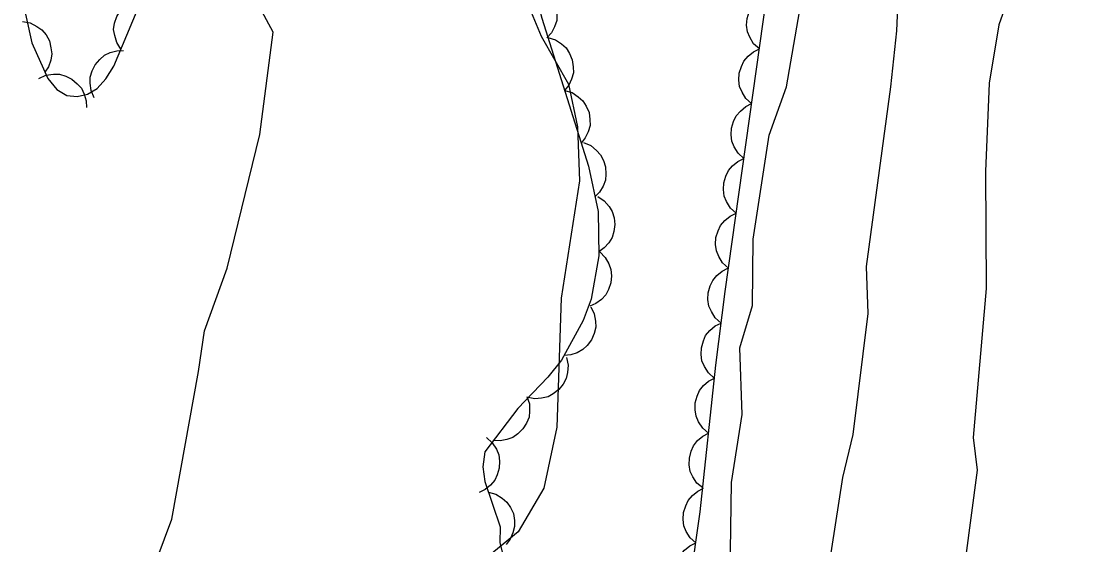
# Model space of a CAD drawing. Extents: x 282461 to 284471, y 5554090 to 5557646.
# Drawn here: x 283775.4 to 283832.6, y 5556240.1 to 5556268.5 of the extents above; entities that cross this region are included whole.
import ezdxf

# ---------------------------------------------------------------- set-up
doc = ezdxf.new("R2010")
doc.units = 0
for name, color, linetype in [('Niveau 1', 7, 'Continuous'), ('Niveau 2', 7, 'Continuous'), ('Niveau 44', 7, 'Continuous')]:
    doc.layers.add(name, color=color, linetype=linetype)

msp = doc.modelspace()

# ---------------------------------------------------------------- linework, layer by layer
at = {"layer": 'Niveau 1'}
for points in [[(283813.84, 5556238.56), (283813.92, 5556243.49), (283814.5, 5556247.18), (283814.37, 5556250.78), (283815.05, 5556253.08), (283815.09, 5556256.67), (283815.96, 5556262.32), (283816.9, 5556264.94), (283818.63, 5556274.95), (283818.78, 5556277.13), (283818.71, 5556282.12), (283819.28, 5556286.99), (283823.25, 5556303.67), (283823.48, 5556306.23), (283825.46, 5556318.92), (283825.51, 5556327.13)], [(283805.52, 5556320.97), (283806.48, 5556317.06), (283807.05, 5556315.27), (283807.11, 5556313.54), (283806.46, 5556309.34), (283806.48, 5556303.87), (283806.87, 5556298.68), (283806.26, 5556294.67), (283805.15, 5556292.11), (283803.31, 5556289.98), (283802.56, 5556288.55), (283800.63, 5556276.21), (283801.63, 5556272.46), (283803.61, 5556267.68), (283805.09, 5556265.07), (283805.58, 5556262.76), (283805.69, 5556259.84), (283804.69, 5556253.48), (283804.46, 5556246.49), (283803.75, 5556243.18), (283802.37, 5556240.82), (283799.42, 5556238.4)], [(283782.46, 5556238.45), (283783.59, 5556241.5), (283785.05, 5556249.5), (283785.36, 5556251.7), (283786.59, 5556255.11), (283788.37, 5556262.34), (283789.09, 5556267.89), (283787.88, 5556270.15), (283788.12, 5556271.64), (283789.46, 5556273.82), (283791.52, 5556280.35), (283791.82, 5556282.19), (283791.99, 5556291.05), (283791.62, 5556297.62), (283791.69, 5556305.66), (283792.24, 5556308.31), (283793.26, 5556311.58), (283795.99, 5556315.76), (283797.67, 5556320.14)]]:
    msp.add_lwpolyline(points, dxfattribs=at)
at = {"layer": 'Niveau 2'}
for points in [[(283832.58, 5556326.21), (283831.93, 5556317.58), (283832.53, 5556311.65), (283832.21, 5556302.99), (283831.27, 5556296.94), (283831.27, 5556294.55), (283830.68, 5556290.88), (283830.57, 5556285.75), (283829.64, 5556278.7), (283829.92, 5556275.94), (283829.45, 5556272.74), (283829.33, 5556270.9), (283828.4, 5556268.3), (283827.88, 5556265.13), (283827.69, 5556260.35), (283827.71, 5556254.01), (283827.01, 5556245.92), (283827.23, 5556244.16), (283826.28, 5556236.95)], [(283818.53, 5556234.54), (283819.96, 5556243.75), (283820.51, 5556246.08), (283821.33, 5556252.64), (283821.23, 5556255.19), (283822.56, 5556264.93), (283822.87, 5556267.97), (283823.08, 5556272.56), (283824.51, 5556279.69), (283825.03, 5556283.04), (283825.03, 5556286.46), (283825.64, 5556289.28), (283825.3, 5556294.8), (283826.58, 5556308.63), (283826.63, 5556311.19), (283826.9, 5556312.85), (283826.59, 5556315.3), (283827.24, 5556320.5)]]:
    msp.add_lwpolyline(points, dxfattribs=at)
at = {"layer": 'Niveau 44'}
for points in [[(283810.64, 5556230.72), (283812.23, 5556241.9), (283813.07, 5556249.84), (283813.57, 5556253.84), (283815.84, 5556269.88), (283816.37, 5556277.82), (283816.56, 5556285.81), (283816.75, 5556287.78), (283817.34, 5556291.74), (283818.12, 5556295.87), (283818.73, 5556299.83), (283819.51, 5556308.01), (283819.82, 5556316.3), (283820.07, 5556320.36)], [(283802.01, 5556282.04), (283801.89, 5556279.25), (283802.03, 5556276.55), (283802.38, 5556274.01), (283802.92, 5556271.39), (283803.64, 5556268.66), (283806.17, 5556260.64), (283806.69, 5556258.17), (283806.74, 5556255.77), (283806.31, 5556253.42), (283805.88, 5556252.26), (283804.71, 5556250.12), (283803.96, 5556249.19), (283802.34, 5556247.5), (283800.55, 5556245.15), (283800.44, 5556244.33), (283800.56, 5556243.55), (283801.39, 5556241.09), (283801.36, 5556240.22), (283802.15, 5556237.18)], [(283775.43, 5556269.96), (283776.02, 5556267.32), (283776.87, 5556265.38), (283777.37, 5556264.79), (283777.9, 5556264.47), (283778.46, 5556264.41), (283779.02, 5556264.54), (283779.55, 5556264.85), (283780.03, 5556265.37), (283780.46, 5556266.06), (283783.68, 5556273.79)], [(283803.16, 5556270.48), (283803.55, 5556270.35), (283803.88, 5556270.11), (283804.12, 5556269.88), (283804.29, 5556269.57), (283804.42, 5556269.22), (283804.45, 5556268.84), (283804.45, 5556268.52), (283804.33, 5556268.18), (283804.16, 5556267.86), (283803.92, 5556267.58)], [(283815.43, 5556266.99), (283815.12, 5556267.27), (283814.91, 5556267.62), (283814.78, 5556267.92), (283814.74, 5556268.27), (283814.76, 5556268.64), (283814.88, 5556269), (283815.01, 5556269.3), (283815.24, 5556269.57), (283815.53, 5556269.8), (283815.85, 5556269.96)], [(283780.84, 5556266.97), (283780.61, 5556267.33), (283780.5, 5556267.72), (283780.44, 5556268.04), (283780.49, 5556268.39), (283780.61, 5556268.75), (283780.81, 5556269.07), (283781.01, 5556269.33), (283781.31, 5556269.53), (283781.64, 5556269.68), (283782, 5556269.75)], [(283775.51, 5556268.47), (283775.93, 5556268.4), (283776.29, 5556268.21), (283776.56, 5556268.02), (283776.78, 5556267.75), (283776.96, 5556267.42), (283777.05, 5556267.05), (283777.1, 5556266.72), (283777.04, 5556266.37), (283776.92, 5556266.02), (283776.72, 5556265.72)], [(283803.97, 5556267.6), (283804.38, 5556267.48), (283804.71, 5556267.26), (283804.96, 5556267.04), (283805.15, 5556266.74), (283805.29, 5556266.4), (283805.35, 5556266.02), (283805.36, 5556265.69), (283805.26, 5556265.35), (283805.1, 5556265.02), (283804.88, 5556264.74)], [(283779.39, 5556264.34), (283779.22, 5556264.73), (283779.17, 5556265.13), (283779.17, 5556265.46), (283779.28, 5556265.8), (283779.45, 5556266.13), (283779.7, 5556266.42), (283779.94, 5556266.64), (283780.26, 5556266.79), (283780.62, 5556266.89), (283780.98, 5556266.9)], [(283815.01, 5556264.02), (283814.7, 5556264.3), (283814.49, 5556264.65), (283814.36, 5556264.95), (283814.32, 5556265.3), (283814.34, 5556265.67), (283814.46, 5556266.03), (283814.59, 5556266.33), (283814.82, 5556266.6), (283815.11, 5556266.83), (283815.43, 5556266.99)], [(283776.39, 5556265.38), (283776.77, 5556265.56), (283777.18, 5556265.61), (283777.51, 5556265.61), (283777.85, 5556265.51), (283778.18, 5556265.35), (283778.47, 5556265.1), (283778.7, 5556264.86), (283778.85, 5556264.54), (283778.95, 5556264.18), (283778.97, 5556263.82)], [(283804.88, 5556264.74), (283805.28, 5556264.62), (283805.62, 5556264.39), (283805.87, 5556264.18), (283806.05, 5556263.88), (283806.2, 5556263.54), (283806.25, 5556263.16), (283806.26, 5556262.83), (283806.16, 5556262.49), (283806, 5556262.16), (283805.78, 5556261.88)], [(283814.59, 5556261.05), (283814.28, 5556261.33), (283814.07, 5556261.68), (283813.94, 5556261.98), (283813.9, 5556262.33), (283813.92, 5556262.7), (283814.03, 5556263.06), (283814.17, 5556263.36), (283814.4, 5556263.62), (283814.69, 5556263.86), (283815.01, 5556264.02)], [(283805.9, 5556261.91), (283806.29, 5556261.75), (283806.61, 5556261.49), (283806.83, 5556261.25), (283806.99, 5556260.94), (283807.1, 5556260.59), (283807.11, 5556260.2), (283807.09, 5556259.88), (283806.96, 5556259.55), (283806.77, 5556259.23), (283806.52, 5556258.97)], [(283814.17, 5556258.08), (283813.86, 5556258.36), (283813.65, 5556258.71), (283813.52, 5556259.01), (283813.48, 5556259.36), (283813.5, 5556259.73), (283813.61, 5556260.09), (283813.75, 5556260.39), (283813.98, 5556260.65), (283814.27, 5556260.89), (283814.59, 5556261.05)], [(283806.67, 5556258.99), (283807.02, 5556258.76), (283807.29, 5556258.45), (283807.46, 5556258.17), (283807.56, 5556257.84), (283807.6, 5556257.47), (283807.54, 5556257.09), (283807.46, 5556256.77), (283807.28, 5556256.48), (283807.03, 5556256.2), (283806.74, 5556255.99)], [(283813.75, 5556255.11), (283813.44, 5556255.39), (283813.23, 5556255.73), (283813.1, 5556256.04), (283813.06, 5556256.39), (283813.08, 5556256.76), (283813.19, 5556257.12), (283813.33, 5556257.42), (283813.56, 5556257.68), (283813.85, 5556257.92), (283814.17, 5556258.08)], [(283806.78, 5556255.99), (283807.08, 5556255.69), (283807.27, 5556255.34), (283807.39, 5556255.03), (283807.42, 5556254.68), (283807.38, 5556254.31), (283807.25, 5556253.95), (283807.11, 5556253.66), (283806.87, 5556253.4), (283806.57, 5556253.18), (283806.24, 5556253.04)], [(283813.36, 5556252.13), (283813.04, 5556252.41), (283812.83, 5556252.75), (283812.69, 5556253.05), (283812.64, 5556253.4), (283812.66, 5556253.77), (283812.77, 5556254.14), (283812.9, 5556254.44), (283813.12, 5556254.71), (283813.41, 5556254.94), (283813.73, 5556255.11)], [(283806.29, 5556253), (283806.48, 5556252.63), (283806.55, 5556252.23), (283806.57, 5556251.9), (283806.48, 5556251.56), (283806.33, 5556251.22), (283806.1, 5556250.92), (283805.87, 5556250.69), (283805.56, 5556250.52), (283805.21, 5556250.4), (283804.85, 5556250.37)], [(283812.98, 5556249.15), (283812.67, 5556249.43), (283812.46, 5556249.77), (283812.32, 5556250.08), (283812.27, 5556250.42), (283812.29, 5556250.79), (283812.4, 5556251.16), (283812.52, 5556251.46), (283812.75, 5556251.73), (283813.04, 5556251.97), (283813.36, 5556252.13)], [(283804.98, 5556250.26), (283805.07, 5556249.85), (283805.04, 5556249.45), (283804.97, 5556249.12), (283804.8, 5556248.81), (283804.57, 5556248.53), (283804.26, 5556248.3), (283803.98, 5556248.13), (283803.63, 5556248.05), (283803.26, 5556248.03), (283802.91, 5556248.09)], [(283812.68, 5556246.17), (283812.36, 5556246.44), (283812.14, 5556246.78), (283812, 5556247.08), (283811.95, 5556247.43), (283811.95, 5556247.8), (283812.06, 5556248.16), (283812.18, 5556248.47), (283812.4, 5556248.74), (283812.68, 5556248.98), (283813, 5556249.15)], [(283802.84, 5556248.15), (283802.97, 5556247.76), (283802.98, 5556247.35), (283802.95, 5556247.02), (283802.81, 5556246.7), (283802.62, 5556246.39), (283802.34, 5556246.12), (283802.08, 5556245.93), (283801.74, 5556245.81), (283801.38, 5556245.75), (283801.02, 5556245.77)], [(283800.65, 5556245.92), (283800.96, 5556245.64), (283801.18, 5556245.29), (283801.31, 5556244.99), (283801.35, 5556244.64), (283801.34, 5556244.27), (283801.22, 5556243.91), (283801.09, 5556243.61), (283800.86, 5556243.34), (283800.58, 5556243.11), (283800.25, 5556242.94)], [(283812.37, 5556243.19), (283812.05, 5556243.46), (283811.83, 5556243.8), (283811.68, 5556244.09), (283811.63, 5556244.44), (283811.64, 5556244.81), (283811.74, 5556245.18), (283811.86, 5556245.48), (283812.08, 5556245.76), (283812.36, 5556246), (283812.68, 5556246.17)], [(283811.99, 5556240.21), (283811.68, 5556240.49), (283811.47, 5556240.84), (283811.34, 5556241.14), (283811.3, 5556241.49), (283811.32, 5556241.86), (283811.44, 5556242.23), (283811.57, 5556242.52), (283811.8, 5556242.79), (283812.09, 5556243.02), (283812.41, 5556243.18)], [(283800.75, 5556242.97), (283801.16, 5556242.86), (283801.5, 5556242.64), (283801.75, 5556242.43), (283801.95, 5556242.14), (283802.1, 5556241.8), (283802.16, 5556241.42), (283802.17, 5556241.1), (283802.08, 5556240.76), (283801.93, 5556240.42), (283801.71, 5556240.13)], [(283811.57, 5556237.24), (283811.26, 5556237.52), (283811.05, 5556237.87), (283810.92, 5556238.17), (283810.88, 5556238.52), (283810.9, 5556238.89), (283811.01, 5556239.26), (283811.14, 5556239.55), (283811.38, 5556239.82), (283811.67, 5556240.05), (283811.99, 5556240.21)]]:
    msp.add_lwpolyline(points, dxfattribs=at)

doc.saveas('drawing.dxf')
